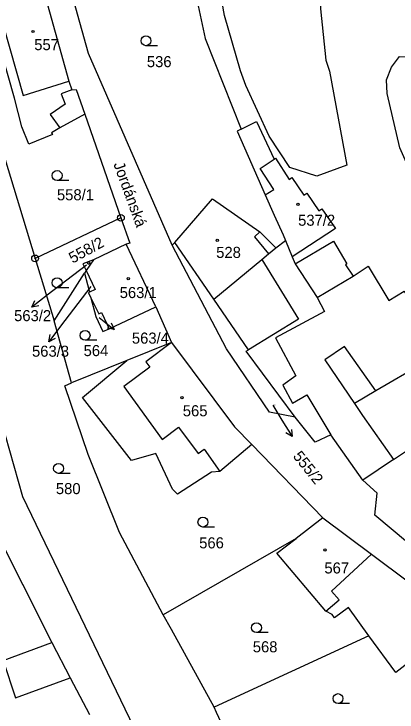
# Model space of a CAD drawing. Extents: x -737240 to -735272, y -1119606 to -1117878.
# Drawn here: x -735805.4 to -735746.5, y -1119483.8 to -1119376.6 of the extents above; entities that cross this region are included whole.
import ezdxf

# ---------------------------------------------------------------- set-up
doc = ezdxf.new("R2010")
doc.units = 0
for name, color, linetype in [('Level 1', 7, 'Continuous'), ('Level 15', 7, 'Continuous'), ('Level 16', 7, 'Continuous'), ('Level 18', 7, 'Continuous'), ('Level 19', 7, 'Continuous'), ('Level 25', 7, 'Continuous'), ('Level 4', 7, 'Continuous')]:
    doc.layers.add(name, color=color, linetype=linetype)

msp = doc.modelspace()

# ---------------------------------------------------------------- linework, layer by layer
at = {"layer": 'Level 1'}
for p, q in [((-735801.07, -1119372.17), (-735796.95, -1119386.91)), ((-735796.95, -1119386.91), (-735796.45, -1119388.25)), ((-735794.5, -1119391.97), (-735798.32, -1119394.11)), ((-735794.5, -1119391.97), (-735788.93, -1119407.93)), ((-735788.93, -1119407.93), (-735802.13, -1119414.14)), ((-735767.59, -1119410.04), (-735765.13, -1119412.51)), ((-735780.66, -1119411.72), (-735781.06, -1119412.09)), ((-735774.67, -1119420.39), (-735780.66, -1119411.72)), ((-735765.13, -1119412.51), (-735763.65, -1119411.39)), ((-735763.65, -1119411.39), (-735762.6, -1119413.89)), ((-735788.11, -1119411.96), (-735793.17, -1119414.34)), ((-735783.58, -1119421.58), (-735788.11, -1119411.96)), ((-735766.26, -1119413.45), (-735765.13, -1119412.51)), ((-735767.28, -1119414.29), (-735766.26, -1119413.45)), ((-735762.6, -1119413.89), (-735762.13, -1119414.97)), ((-735802.13, -1119414.14), (-735799.21, -1119423.73)), ((-735793.17, -1119414.34), (-735794.25, -1119416.02)), ((-735774.67, -1119420.39), (-735767.28, -1119414.29)), ((-735794.25, -1119416.02), (-735794.52, -1119416.43)), ((-735799.21, -1119423.73), (-735794.52, -1119416.43)), ((-735769.3, -1119428.17), (-735774.67, -1119420.39)), ((-735790.75, -1119424.96), (-735783.58, -1119421.58)), ((-735783.58, -1119421.58), (-735781.14, -1119427.08)), ((-735796.51, -1119433.25), (-735799.21, -1119423.73)), ((-735781.14, -1119427.08), (-735788.04, -1119429.85)), ((-735788.04, -1119429.85), (-735796.51, -1119433.25)), ((-735749.77, -1119434.51), (-735753.05, -1119436.42)), ((-735751.78, -1119448.22), (-735756.69, -1119441.25)), ((-735768.82, -1119442.75), (-735773.75, -1119446.9)), ((-735768.82, -1119442.75), (-735757.89, -1119453.99)), ((-735747.03, -1119445.06), (-735751.78, -1119448.22)), ((-735757.89, -1119453.99), (-735762.02, -1119457.16)), ((-735757.89, -1119453.99), (-735750.43, -1119459.57)), ((-735762.02, -1119457.16), (-735782.43, -1119468.88)), ((-735750.83, -1119472.15), (-735774.6, -1119483.1)), ((-735799.53, -1119473.15), (-735796.71, -1119478.56)), ((-735796.71, -1119478.56), (-735793.76, -1119484.23))]:
    msp.add_line(p, q, dxfattribs=at)
for points in [[(-735766.15, -1119395.39), (-735769.72, -1119387.56), (-735770.55, -1119385.32), (-735773.02, -1119376.83), (-735773.39, -1119374.83), (-735774.62, -1119367.7), (-735774.79, -1119366.12), (-735775.29, -1119360.18), (-735775.44, -1119355.21), (-735775.16, -1119340.84), (-735773.26, -1119325.25), (-735766.42, -1119296.11), (-735754.42, -1119297.08), (-735756.87, -1119329.72), (-735758.1, -1119349.61), (-735758.27, -1119374.57), (-735758.25, -1119375.8), (-735757.43, -1119383.67), (-735756.89, -1119385.39), (-735754.2, -1119399.82), (-735758.84, -1119401.5), (-735762.99, -1119400.19), (-735766.15, -1119395.39)], [(-735798.48, -1119361.55), (-735778.21, -1119361.04), (-735777.96, -1119371.01), (-735775.98, -1119380.37), (-735770.45, -1119394.28)], [(-735781.06, -1119412.09), (-735793.9, -1119382.69), (-735798.52, -1119366.15), (-735798.48, -1119361.55)], [(-735798.32, -1119394.11), (-735799.62, -1119394.84), (-735799.47, -1119395.09), (-735803.07, -1119396.58), (-735804.14, -1119393.94), (-735805.31, -1119389.52), (-735809.52, -1119374.71)], [(-735746.12, -1119383.15), (-735743.35, -1119383.16), (-735720.75, -1119382.24), (-735719.12, -1119383.22), (-735718.27, -1119384.85), (-735717.96, -1119386.66), (-735718.58, -1119388.53), (-735734.76, -1119400.99), (-735737.79, -1119402.71), (-735740.12, -1119403.04), (-735742.87, -1119401.68), (-735744.83, -1119399.91), (-735746.06, -1119397.16), (-735748, -1119388.82), (-735748.11, -1119386.69), (-735747.37, -1119384.79), (-735746.12, -1119383.15)], [(-735796.45, -1119388.25), (-735795.83, -1119388.18), (-735794.5, -1119391.97)], [(-735809.88, -1119390.68), (-735807.75, -1119390.24), (-735807.36, -1119392.15), (-735808.71, -1119392.56), (-735802.13, -1119414.14)], [(-735770.45, -1119394.28), (-735768.09, -1119393.13), (-735765.36, -1119398.88)], [(-735770.45, -1119394.28), (-735771.08, -1119394.59), (-735766.74, -1119404.4)], [(-735765.36, -1119398.88), (-735765.2, -1119398.77), (-735763.08, -1119402), (-735762.66, -1119401.73), (-735760.83, -1119404.42), (-735760.38, -1119404.11), (-735758.53, -1119406.86), (-735758.06, -1119406.55), (-735755.97, -1119409.55), (-735762.6, -1119413.89)], [(-735753.26, -1119416.86), (-735750.95, -1119415.34), (-735747.77, -1119420.59), (-735745.41, -1119419.17), (-735744.99, -1119419.87), (-735733.31, -1119412.97), (-735729.09, -1119410.31), (-735730.19, -1119408.39), (-735719.74, -1119402.16), (-735719.17, -1119403.12), (-735719.94, -1119415.81)], [(-735766.74, -1119404.4), (-735765.36, -1119407.51), (-735764.02, -1119410.55), (-735763.65, -1119411.39)], [(-735780.66, -1119411.72), (-735774.86, -1119405.01), (-735767.59, -1119410.04)], [(-735788.93, -1119407.93), (-735787.58, -1119411.78), (-735788.11, -1119411.96)], [(-735762.13, -1119414.97), (-735756.24, -1119411.48), (-735754.23, -1119414.98), (-735754.41, -1119415.13), (-735753.26, -1119416.86)], [(-735762.13, -1119438.54), (-735766.11, -1119437.77), (-735772.73, -1119428.06), (-735781.06, -1119412.09)], [(-735793.17, -1119414.34), (-735794.76, -1119414.96), (-735794.25, -1119416.02)], [(-735794.25, -1119416.02), (-735792.87, -1119418.91), (-735793.75, -1119419.35)], [(-735719.94, -1119415.81), (-735720.43, -1119416.13), (-735719.5, -1119417.64), (-735718.09, -1119423.34), (-735739.23, -1119435.83), (-735742.51, -1119430.28), (-735749.77, -1119434.51)], [(-735794.52, -1119416.43), (-735794.06, -1119418.18), (-735793.75, -1119419.35)], [(-735793.75, -1119419.35), (-735793.91, -1119419.43), (-735793.54, -1119420.18)], [(-735793.54, -1119420.18), (-735792.78, -1119423.09), (-735791.69, -1119425.4), (-735790.75, -1119424.96)], [(-735793.54, -1119420.18), (-735792.32, -1119422.64), (-735791.92, -1119422.46), (-735790.75, -1119424.96)], [(-735781.14, -1119427.08), (-735771.5, -1119440), (-735768.82, -1119442.75)], [(-735762.13, -1119438.54), (-735769.67, -1119428.42), (-735769.3, -1119428.17)], [(-735773.75, -1119446.9), (-735775.03, -1119446.97), (-735780.25, -1119450.37), (-735780.99, -1119449.59), (-735783.58, -1119444.11), (-735787.31, -1119445.17), (-735794.85, -1119435.5), (-735788.04, -1119429.85)], [(-735782.43, -1119468.88), (-735789.16, -1119456.27), (-735793.97, -1119444.29), (-735797.54, -1119433.7), (-735796.51, -1119433.25)], [(-735753.05, -1119436.42), (-735751.81, -1119438.26), (-735747.03, -1119445.06)], [(-735756.69, -1119441.25), (-735759.06, -1119442.4), (-735762.13, -1119438.54)], [(-735786.91, -1119486.27), (-735804.03, -1119450.77), (-735807.36, -1119438.98)], [(-735747.03, -1119445.06), (-735742.44, -1119441.96), (-735740.77, -1119444.56), (-735732.42, -1119453.83), (-735730.43, -1119457.9), (-735728.68, -1119465.43), (-735728.16, -1119475.8), (-735729.58, -1119475.21)], [(-735729.58, -1119475.21), (-735734.84, -1119466.21), (-735749.9, -1119453.57), (-735749.57, -1119450.22), (-735751.78, -1119448.22)], [(-735809.08, -1119454.33), (-735808.59, -1119455.32), (-735799.53, -1119473.15)], [(-735757.42, -1119468.35), (-735764.96, -1119459.42), (-735762.02, -1119457.16)], [(-735750.43, -1119459.57), (-735744.76, -1119463.85), (-735741.64, -1119466.6), (-735737.68, -1119470.76)], [(-735750.83, -1119472.15), (-735753.94, -1119467.79), (-735756.1, -1119469.34), (-735756.48, -1119468.87), (-735757.42, -1119468.35)], [(-735774.6, -1119483.1), (-735781.18, -1119471.16), (-735782.43, -1119468.88)], [(-735737.68, -1119470.76), (-735746.66, -1119477.76), (-735750.83, -1119472.15)], [(-735770.56, -1119491.79), (-735774.24, -1119483.88), (-735774.6, -1119483.1)]]:
    msp.add_lwpolyline(points, dxfattribs=at)
at = {"layer": 'Level 16'}
msp.add_line((-735792.3, -1119423.2), (-735789.957, -1119425.074), dxfattribs=at)
for points in [[(-735794.21, -1119415.16), (-735800.25, -1119419.8), (-735802.629, -1119421.628)], [(-735793.55, -1119418.48), (-735798.2, -1119424.56), (-735800.02, -1119426.945)], [(-735801.531, -1119421.415), (-735802.629, -1119421.628), (-735802.14, -1119420.622)], [(-735790.426, -1119424.059), (-735789.957, -1119425.074), (-735791.051, -1119424.84)], [(-735799.016, -1119426.453), (-735800.02, -1119426.945), (-735799.811, -1119425.847)], [(-735765.6, -1119436.7), (-735764.2, -1119438.97), (-735762.622, -1119441.522)], [(-735762.723, -1119440.408), (-735762.622, -1119441.522), (-735763.574, -1119440.934)]]:
    msp.add_lwpolyline(points, dxfattribs=at)
at = {"layer": 'Level 25'}
for p, q in [((-735783.298, -1119381.47), (-735785.08, -1119381.47)), ((-735796.958, -1119402.17), (-735798.74, -1119402.17)), ((-735796.958, -1119418.65), (-735798.74, -1119418.65)), ((-735792.658, -1119426.72), (-735794.44, -1119426.72)), ((-735796.738, -1119447.17), (-735798.52, -1119447.17)), ((-735774.548, -1119455.41), (-735776.33, -1119455.41)), ((-735766.318, -1119471.63), (-735768.1, -1119471.63)), ((-735753.788, -1119482.52), (-735755.57, -1119482.52))]:
    msp.add_line(p, q, dxfattribs=at)
for centre, major_axis, ratio in [((-735802.44, -1119379.29), (0.18, 0), 0.9848078), ((-735785.08, -1119380.714), (0.764, 0), 0.9894236), ((-735798.74, -1119401.414), (0.764, 0), 0.9894236), ((-735761.74, -1119405.83), (0.18, 0), 0.9848078), ((-735788.93, -1119407.93), (0.516, 0), 0.9848078), ((-735788.93, -1119407.93), (0.0375, 0), 0.9848078), ((-735774.13, -1119411.35), (0.18, 0), 0.9848078), ((-735802.13, -1119414.14), (0.516, 0), 0.9848078), ((-735802.13, -1119414.14), (0.0375, 0), 0.9848078), ((-735793.91, -1119414.83), (0.18, 0), 0.9848078), ((-735798.74, -1119417.894), (0.764, 0), 0.9894236), ((-735787.81, -1119417.27), (0.18, 0), 0.9848078), ((-735794.44, -1119425.964), (0.764, 0), 0.9894236), ((-735779.55, -1119435.53), (0.18, 0), 0.9848078), ((-735798.52, -1119446.414), (0.764, 0), 0.9894236), ((-735776.33, -1119454.654), (0.764, 0), 0.9894236), ((-735757.59, -1119458.94), (0.18, 0), 0.9848078), ((-735768.1, -1119470.874), (0.764, 0), 0.9894236), ((-735755.57, -1119481.764), (0.764, 0), 0.9894236)]:
    msp.add_ellipse(centre, major_axis=major_axis, ratio=ratio, dxfattribs=at)
at = {"layer": 'Level 4'}
for p, q in [((-735762.13, -1119414.97), (-735758.79, -1119420.15)), ((-735758.79, -1119420.15), (-735753.26, -1119416.86)), ((-735807.05, -1119475.91), (-735799.53, -1119473.15))]:
    msp.add_line(p, q, dxfattribs=at)
for points in [[(-735808.23, -1119374.25), (-735803.97, -1119389.1), (-735796.95, -1119386.91)], [(-735796.45, -1119388.25), (-735798.11, -1119388.87), (-735797.52, -1119390.44), (-735799.79, -1119392.05), (-735798.32, -1119394.11)], [(-735766.74, -1119404.4), (-735765.43, -1119403.54), (-735767.54, -1119400.31), (-735765.36, -1119398.88)], [(-735767.59, -1119410.04), (-735768.42, -1119410.84), (-735766.26, -1119413.45)], [(-735767.28, -1119414.29), (-735761.66, -1119423.49), (-735769.3, -1119428.17)], [(-735758.79, -1119420.15), (-735757.64, -1119422.29), (-735765.2, -1119426.37), (-735762.05, -1119432.21), (-735764.07, -1119433.61), (-735762.57, -1119436.36), (-735760.38, -1119435.11), (-735756.69, -1119441.25)], [(-735781.14, -1119427.08), (-735785.1, -1119430.04), (-735784.5, -1119430.84), (-735788.46, -1119433.8), (-735782.6, -1119441.98), (-735780.06, -1119440.08), (-735777.04, -1119444.13), (-735776.16, -1119443.47), (-735773.75, -1119446.9)], [(-735749.77, -1119434.51), (-735754.59, -1119427.68), (-735757.6, -1119429.72), (-735753.05, -1119436.42)], [(-735757.42, -1119468.35), (-735755.41, -1119466.62), (-735756.59, -1119465.24), (-735750.43, -1119459.57)], [(-735807.05, -1119475.91), (-735805.11, -1119481.66), (-735796.71, -1119478.56)]]:
    msp.add_lwpolyline(points, dxfattribs=at)

# ---------------------------------------------------------------- texts
at = {"layer": 'Level 15'}
msp.add_text('Jordánská', height=1.7, rotation=290.05839, dxfattribs=at).set_placement((-735790.108, -1119399.663))
at = {"layer": 'Level 16'}
for s, p in [('563/2', (-735805.345, -1119423.79)), ('563/4', (-735787.245, -1119427.24)), ('563/3', (-735802.595, -1119429.25))]:
    msp.add_text(s, height=1.7, dxfattribs=at).set_placement(p)
msp.add_text('555/2', height=1.7, rotation=308.6793, dxfattribs=at).set_placement((-735762.589, -1119444.571))
at = {"layer": 'Level 18'}
for s, height, p in [('536', 1.7, (-735784.945, -1119384.77)), ('558/1', 1.7, (-735798.765, -1119405.22)), ('563/3', 0.1, (-735793.425, -1119418.48)), ('563/4', 0.1, (-735792.175, -1119423.2)), ('564', 1.7, (-735794.665, -1119429.16)), ('555/2', 0.1, (-735765.475, -1119436.7)), ('580', 1.7, (-735798.925, -1119450.36)), ('566', 1.7, (-735776.905, -1119458.69)), ('568', 1.7, (-735768.665, -1119474.66))]:
    msp.add_text(s, height=height, dxfattribs=at).set_placement(p)
msp.add_text('558/2', height=1.7, rotation=28.64871, dxfattribs=at).set_placement((-735796.355, -1119414.961))
at = {"layer": 'Level 19'}
for s, height, p in [('557', 1.7, (-735802.25, -1119382.16)), ('537/2', 1.7, (-735761.7, -1119409.13)), ('528', 1.7, (-735774.29, -1119414.07)), ('563/2', 0.1, (-735794.06, -1119415.16)), ('563/1', 1.7, (-735789.12, -1119420.24)), ('565', 1.7, (-735779.42, -1119438.4)), ('567', 1.7, (-735757.66, -1119462.55))]:
    msp.add_text(s, height=height, dxfattribs=at).set_placement(p)

doc.saveas('drawing.dxf')
